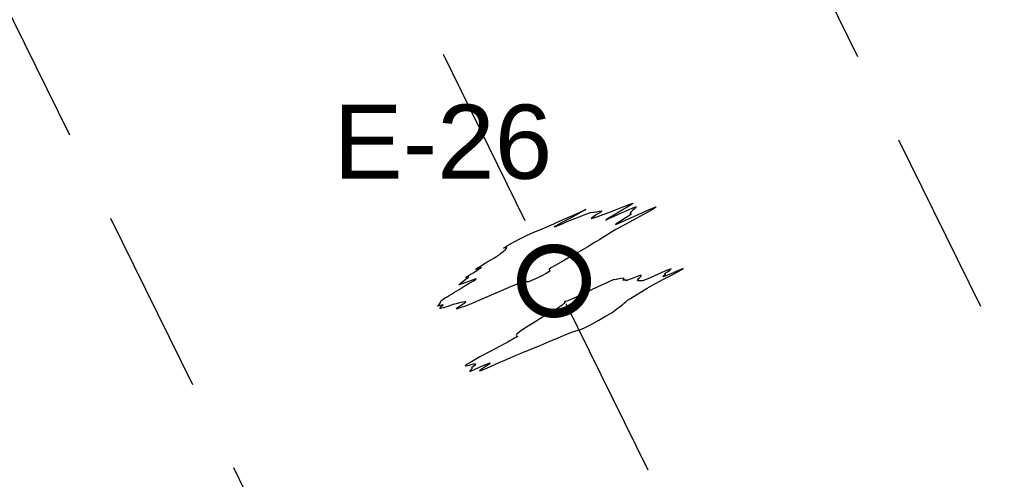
# Model space of a CAD drawing. Extents: x 3249832 to 3255657, y 13789405 to 13793316.
# Tile 574 of 656: x 3254594 to 3254860, y 13790714 to 13790838. Entities that reach past the tile are written whole.
import ezdxf

# ---------------------------------------------------------------- set-up
doc = ezdxf.new("R2010")
doc.units = 0
doc.header["$LTSCALE"] = 100
doc.header["$MEASUREMENT"] = 0
doc.linetypes.add('DASHED', pattern=[0.75, 0.5, -0.25])
for name, color, linetype in [('GRATIO_CON', 10, 'CONTINUOUS'), ('PLAN', 7, 'CONTINUOUS'), ('TARGETS_EAST', 7, 'CONTINUOUS')]:
    doc.layers.add(name, color=color, linetype=linetype)
doc.styles.add('Gratio_032316_contours$0$symbol', font='symbol.shx')
doc.styles.get("Standard").update_dxf_attribs({"font": 'arial.ttf'})
doc.linetypes.add('Gratio_032316_contours$0$DEPRESSION', pattern='A,0.3,["%",Gratio_032316_contours$0$symbol,S=0.05,R=180,X=0,Y=0],0.0001', length=0.3001)

# ---------------------------------------------------------------- blocks, each defined once
blk = doc.blocks.new('Gratio_032316_contours')
at = {"layer": 'GRATIO_CON', "color": 5, "linetype": 'Gratio_032316_contours$0$DEPRESSION', "flags": 128}
blk.add_lwpolyline([(3254758.22, 13790786.26), (3254759.39, 13790786.78), (3254759.98, 13790787.03), (3254760.23, 13790787.11), (3254760.31, 13790787.08), (3254760.23, 13790786.92), (3254759.92, 13790786.61), (3254759.37, 13790786.12), (3254758.84, 13790785.62), (3254758.6, 13790785.29), (3254758.81, 13790785.23), (3254759.05, 13790785.21), (3254758.77, 13790784.93), (3254757.62, 13790784.19), (3254756.1, 13790783.26), (3254754.95, 13790782.53), (3254754.74, 13790782.31), (3254755.46, 13790782.59), (3254756.97, 13790783.27), (3254759.09, 13790784.24), (3254761.44, 13790785.31), (3254763.61, 13790786.28), (3254765.18, 13790786.93), (3254765.75, 13790787.07), (3254764.9, 13790786.49), (3254762.48, 13790785.13), (3254759.32, 13790783.41), (3254756.52, 13790781.9), (3254754.86, 13790780.99), (3254753.97, 13790780.46), (3254753.17, 13790779.95), (3254751.94, 13790779.19), (3254750.5, 13790778.31), (3254749.22, 13790777.53), (3254748.39, 13790777.03), (3254747.97, 13790776.78), (3254747.81, 13790776.68), (3254747.73, 13790776.61), (3254747.3, 13790776.33), (3254746.06, 13790775.61), (3254743.74, 13790774.29), (3254740.99, 13790772.73), (3254738.64, 13790771.39), (3254737.34, 13790770.62), (3254736.87, 13790770.3), (3254736.82, 13790770.23), (3254736.84, 13790770.2), (3254736.85, 13790770.17), (3254736.87, 13790770.13), (3254736.9, 13790770.07), (3254736.94, 13790769.98), (3254736.99, 13790769.88), (3254737, 13790769.76), (3254736.77, 13790769.53), (3254736.05, 13790769.09), (3254734.72, 13790768.42), (3254733.17, 13790767.68), (3254731.93, 13790767.1), (3254731.36, 13790766.86), (3254731.22, 13790766.84), (3254731.09, 13790766.88), (3254730.7, 13790766.85), (3254730.18, 13790766.78), (3254729.75, 13790766.74), (3254729.6, 13790766.77), (3254729.63, 13790766.83), (3254729.66, 13790766.87), (3254729.48, 13790766.8), (3254728.62, 13790766.44), (3254726.56, 13790765.56), (3254723.09, 13790764.07), (3254719.1, 13790762.36), (3254715.79, 13790760.96), (3254714.02, 13790760.25), (3254713.37, 13790760.03), (3254713.07, 13790759.96), (3254712.55, 13790759.77), (3254712, 13790759.58), (3254711.77, 13790759.59), (3254712.13, 13790759.91), (3254712.85, 13790760.42), (3254713.62, 13790760.94), (3254714.15, 13790761.29), (3254714.35, 13790761.48), (3254714.14, 13790761.5), (3254713.52, 13790761.4), (3254712.65, 13790761.2), (3254711.72, 13790760.96), (3254710.9, 13790760.72), (3254710.19, 13790760.48), (3254709.54, 13790760.25), (3254708.92, 13790760.03), (3254708.35, 13790759.84), (3254707.87, 13790759.72), (3254707.52, 13790759.69), (3254707.35, 13790759.77), (3254707.41, 13790759.95), (3254707.73, 13790760.23), (3254708.09, 13790760.52), (3254708.25, 13790760.69), (3254708.02, 13790760.67), (3254707.56, 13790760.52), (3254707.1, 13790760.37), (3254706.84, 13790760.29), (3254706.76, 13790760.31), (3254706.83, 13790760.41), (3254706.99, 13790760.57), (3254707.18, 13790760.79), (3254707.37, 13790761.05), (3254707.51, 13790761.33), (3254707.66, 13790761.63), (3254707.91, 13790761.93), (3254708.32, 13790762.24), (3254708.83, 13790762.55), (3254709.36, 13790762.85), (3254709.88, 13790763.16), (3254710.5, 13790763.54), (3254711.35, 13790764.07), (3254712.54, 13790764.81), (3254713.91, 13790765.65), (3254715.28, 13790766.47), (3254716.43, 13790767.16), (3254717.11, 13790767.59), (3254717.02, 13790767.66), (3254716.04, 13790767.33), (3254714.61, 13790766.79), (3254713.29, 13790766.29), (3254712.56, 13790766.04), (3254712.44, 13790766.09), (3254712.84, 13790766.43), (3254713.63, 13790767.03), (3254714.5, 13790767.69), (3254715.07, 13790768.16), (3254715.1, 13790768.29), (3254714.78, 13790768.18), (3254714.43, 13790768.04), (3254714.32, 13790768.02), (3254714.58, 13790768.21), (3254715.3, 13790768.68), (3254716.48, 13790769.41), (3254717.71, 13790770.18), (3254718.49, 13790770.7), (3254718.49, 13790770.78), (3254718.03, 13790770.58), (3254717.57, 13790770.37), (3254717.47, 13790770.33), (3254717.56, 13790770.39), (3254717.53, 13790770.39), (3254717.2, 13790770.27), (3254716.94, 13790770.2), (3254717.2, 13790770.43), (3254718.3, 13790771.12), (3254719.84, 13790772.04), (3254721.25, 13790772.87), (3254722.1, 13790773.37), (3254722.49, 13790773.6), (3254722.69, 13790773.73), (3254722.91, 13790773.86), (3254723.25, 13790774.08), (3254723.74, 13790774.46), (3254724.4, 13790775), (3254725.04, 13790775.57), (3254725.42, 13790775.98), (3254725.38, 13790776.1), (3254725.07, 13790776.03), (3254724.72, 13790775.92), (3254724.54, 13790775.91), (3254724.76, 13790776.12), (3254725.62, 13790776.66), (3254727.2, 13790777.55), (3254729.08, 13790778.57), (3254730.69, 13790779.4), (3254731.7, 13790779.85), (3254732.67, 13790780.22), (3254734.37, 13790780.91), (3254737.29, 13790782.17), (3254740.65, 13790783.66), (3254743.39, 13790784.88), (3254744.76, 13790785.48), (3254745.21, 13790785.66), (3254745.5, 13790785.79), (3254746.16, 13790786.11), (3254746.71, 13790786.36), (3254746.42, 13790786.16), (3254744.85, 13790785.29), (3254742.57, 13790784.06), (3254740.46, 13790782.92), (3254739.17, 13790782.22), (3254738.57, 13790781.89), (3254738.32, 13790781.75), (3254738.23, 13790781.68), (3254738.56, 13790781.8), (3254739.72, 13790782.27), (3254741.89, 13790783.18), (3254744.49, 13790784.25), (3254746.74, 13790785.13), (3254748.04, 13790785.55), (3254748.68, 13790785.66), (3254749.11, 13790785.67), (3254749.71, 13790785.76), (3254750.36, 13790785.9), (3254750.84, 13790786), (3254750.98, 13790785.99), (3254750.92, 13790785.92), (3254750.85, 13790785.86), (3254750.9, 13790785.87), (3254750.99, 13790785.9), (3254751, 13790785.87), (3254750.83, 13790785.74), (3254750.47, 13790785.51), (3254749.97, 13790785.18), (3254749.37, 13790784.8), (3254748.78, 13790784.42), (3254748.33, 13790784.11), (3254748.14, 13790783.94), (3254748.3, 13790783.93), (3254748.89, 13790784.1), (3254749.96, 13790784.47), (3254751.44, 13790785.01), (3254753.22, 13790785.68), (3254755.17, 13790786.44), (3254757.01, 13790787.17), (3254758.44, 13790787.73), (3254759.26, 13790788.03), (3254759.55, 13790788.12), (3254759.53, 13790788.05), (3254759.33, 13790787.88), (3254758.83, 13790787.54), (3254757.87, 13790786.96), (3254756.4, 13790786.08), (3254754.71, 13790785.1), (3254753.21, 13790784.23), (3254752.28, 13790783.69), (3254752.09, 13790783.53), (3254752.78, 13790783.82), (3254754.38, 13790784.53), (3254756.4, 13790785.44), (3254758.22, 13790786.26)], close=True, dxfattribs=at)
at = {"layer": 'GRATIO_CON', "color": 1, "linetype": 'Continuous', "flags": 128}
blk.add_lwpolyline([(3254760.18, 13790768.15), (3254759.26, 13790767.79), (3254758.4, 13790767.46), (3254757.79, 13790767.24), (3254757.57, 13790767.19), (3254757.59, 13790767.24), (3254757.68, 13790767.32), (3254757.67, 13790767.34), (3254757.55, 13790767.32), (3254757.32, 13790767.29), (3254757.03, 13790767.28), (3254756.78, 13790767.32), (3254756.72, 13790767.44), (3254756.89, 13790767.62), (3254757.05, 13790767.8), (3254756.88, 13790767.86), (3254756.19, 13790767.73), (3254755.28, 13790767.54), (3254754.61, 13790767.42), (3254754.41, 13790767.47), (3254754.08, 13790767.38), (3254752.78, 13790766.8), (3254750.01, 13790765.5), (3254746.56, 13790763.88), (3254743.57, 13790762.49), (3254741.86, 13790761.75), (3254741.21, 13790761.53), (3254741.08, 13790761.57), (3254741.05, 13790761.64), (3254741.03, 13790761.67), (3254741.04, 13790761.65), (3254741.07, 13790761.54), (3254741.03, 13790761.34), (3254740.8, 13790761.03), (3254740.33, 13790760.6), (3254739.73, 13790760.14), (3254739.19, 13790759.75), (3254738.81, 13790759.49), (3254738.45, 13790759.27), (3254737.9, 13790758.95), (3254737.04, 13790758.45), (3254736.05, 13790757.87), (3254735.25, 13790757.4), (3254734.79, 13790757.11), (3254734.37, 13790756.84), (3254733.55, 13790756.34), (3254732.07, 13790755.45), (3254730.32, 13790754.37), (3254728.86, 13790753.39), (3254728.09, 13790752.74), (3254727.91, 13790752.38), (3254728.05, 13790752.24), (3254728.26, 13790752.22), (3254728.4, 13790752.22), (3254728.34, 13790752.15), (3254728.01, 13790751.94), (3254727.51, 13790751.65), (3254727, 13790751.36), (3254726.63, 13790751.14), (3254726.35, 13790750.98), (3254726.08, 13790750.83), (3254725.72, 13790750.63), (3254724.95, 13790750.21), (3254723.42, 13790749.4), (3254720.96, 13790748.09), (3254718.17, 13790746.6), (3254715.85, 13790745.32), (3254714.59, 13790744.55), (3254714.23, 13790744.23), (3254714.39, 13790744.19), (3254714.76, 13790744.28), (3254715.25, 13790744.43), (3254715.82, 13790744.59), (3254716.42, 13790744.71), (3254716.89, 13790744.73), (3254717.05, 13790744.61), (3254716.79, 13790744.33), (3254716.34, 13790743.99), (3254715.98, 13790743.73), (3254715.92, 13790743.63), (3254716.03, 13790743.62), (3254716.1, 13790743.57), (3254715.98, 13790743.39), (3254715.74, 13790743.14), (3254715.49, 13790742.89), (3254715.38, 13790742.73), (3254715.65, 13790742.78), (3254716.56, 13790743.16), (3254718.2, 13790743.9), (3254719.93, 13790744.65), (3254720.94, 13790745.01), (3254720.66, 13790744.69), (3254719.6, 13790743.96), (3254718.52, 13790743.24), (3254718.08, 13790742.88), (3254718.54, 13790742.99), (3254720.05, 13790743.61), (3254722.58, 13790744.71), (3254725.48, 13790745.98), (3254727.93, 13790747.06), (3254729.3, 13790747.65), (3254729.86, 13790747.88), (3254730.08, 13790747.95), (3254730.38, 13790748.05), (3254731.06, 13790748.32), (3254732.35, 13790748.85), (3254734.38, 13790749.71), (3254736.83, 13790750.76), (3254739.27, 13790751.79), (3254741.33, 13790752.64), (3254742.92, 13790753.26), (3254744.02, 13790753.64), (3254744.69, 13790753.81), (3254745.31, 13790753.98), (3254746.36, 13790754.45), (3254748.14, 13790755.38), (3254750.23, 13790756.54), (3254752.05, 13790757.57), (3254753.19, 13790758.22), (3254753.8, 13790758.59), (3254754.21, 13790758.88), (3254754.67, 13790759.25), (3254755.2, 13790759.66), (3254755.72, 13790760.06), (3254756.19, 13790760.39), (3254756.59, 13790760.67), (3254756.92, 13790760.92), (3254757.18, 13790761.19), (3254757.5, 13790761.5), (3254758, 13790761.9), (3254758.77, 13790762.39), (3254759.74, 13790762.97), (3254760.79, 13790763.6), (3254761.88, 13790764.28), (3254763.25, 13790765.11), (3254765.19, 13790766.22), (3254767.83, 13790767.64), (3254770.53, 13790769.06), (3254772.45, 13790770.08), (3254772.98, 13790770.42), (3254772.38, 13790770.21), (3254771.12, 13790769.66), (3254769.66, 13790769.02), (3254768.36, 13790768.47), (3254767.58, 13790768.2), (3254767.53, 13790768.31), (3254767.9, 13790768.63), (3254768.23, 13790768.93), (3254768.21, 13790769.01), (3254768.07, 13790769.03), (3254768.17, 13790769.17), (3254768.74, 13790769.58), (3254769.43, 13790770.05), (3254769.74, 13790770.33), (3254769.31, 13790770.22), (3254768.27, 13790769.79), (3254766.89, 13790769.19), (3254765.43, 13790768.55), (3254764.07, 13790767.97), (3254762.99, 13790767.52), (3254762.32, 13790767.25), (3254761.98, 13790767.13), (3254761.82, 13790767.11), (3254761.73, 13790767.11), (3254761.62, 13790767.12), (3254761.4, 13790767.11), (3254761.05, 13790767.09), (3254760.74, 13790767.12), (3254760.68, 13790767.31), (3254761, 13790767.72), (3254761.46, 13790768.2), (3254761.73, 13790768.54), (3254761.56, 13790768.62), (3254761, 13790768.46), (3254760.18, 13790768.15)], close=True, dxfattribs=at)

msp = doc.modelspace()

# ---------------------------------------------------------------- linework, layer by layer
at = {"layer": 'PLAN', "color": 8, "linetype": 'DASHED'}
for p, q in [((3253637.88, 13793227.22), (3255477.47, 13789493.09)), ((3253548.18, 13793183.02), (3255387.76, 13789448.89)), ((3253458.47, 13793138.83), (3255298.06, 13789404.7))]:
    msp.add_line(p, q, dxfattribs=at)
at = {"layer": 'TARGETS_EAST', "const_width": 2.5}
msp.add_lwpolyline([(3254729.4, 13790767.11, 1), (3254746.9, 13790767.11, 1)], format="xyb", close=True, dxfattribs=at)

# ---------------------------------------------------------------- block references
at = {"layer": 'TARGETS_EAST'}
msp.add_blockref('Gratio_032316_contours', (0, 0), dxfattribs=at)

# ---------------------------------------------------------------- texts
msp.add_text('E-26', height=20, dxfattribs=at).set_placement((3254678.68, 13790794.65))

doc.saveas('drawing.dxf')
